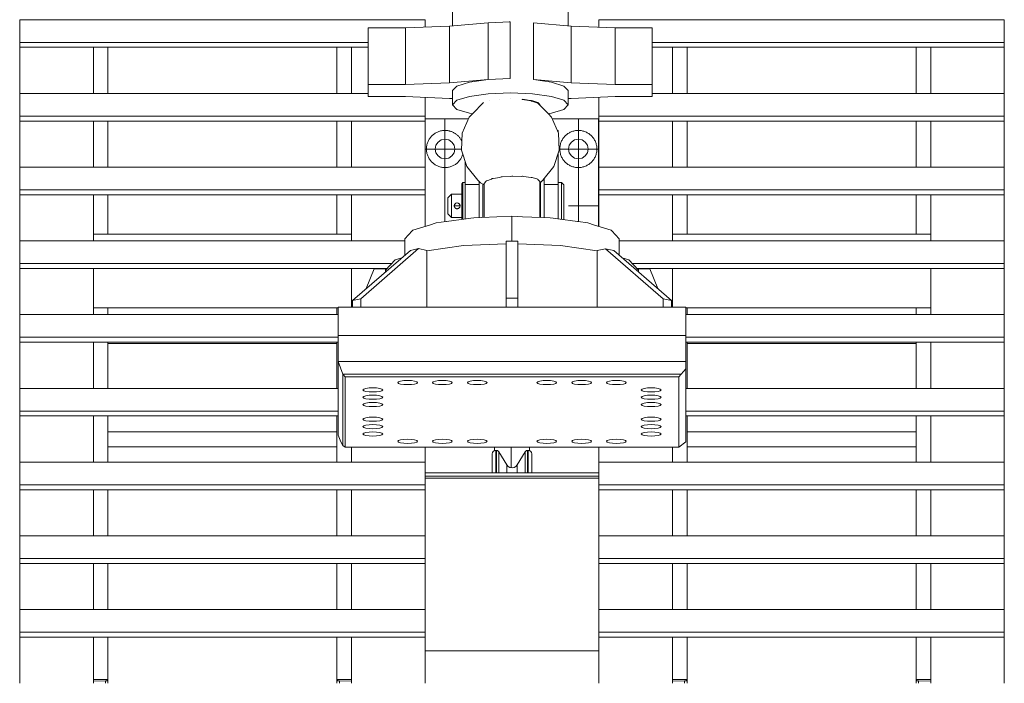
# Model space of a CAD drawing. Header units: millimetres. Extents: x 53746 to 116821, y -810352 to -765802.
# Tile 306 of 347: x 94638 to 95487, y -773800 to -773228. Entities that reach past the tile are written whole.
import ezdxf

# ---------------------------------------------------------------- set-up
doc = ezdxf.new("R2010")
doc.units = ezdxf.units.MM
doc.header["$MEASUREMENT"] = 0
doc.linetypes.add('DGN Style 2', pattern=[1526.188139, 1017.458759, -508.72938])
doc.linetypes.add('DGN Style 4', pattern=[2290.351719, 1144.460571, -572.230286, 1.430576, -572.230286])
for name, color, linetype, lineweight in [('Main Cradle Rails', 7, 'Continuous', 0), ('Side Cradle Tower', 7, 'Continuous', 0), ('Side Cradle Tower Rail Frame', 7, 'Continuous', 0)]:
    doc.layers.add(name, color=color, linetype=linetype, lineweight=lineweight)

# ---------------------------------------------------------------- blocks, each defined once
blk = doc.blocks.new('*U57')
at = {"layer": 'Side Cradle Tower', "color": 7, "linetype": 'Continuous', "lineweight": 0}
for p, q in [((9354.77, 14848.89), (9533.51, 14848.89)), ((9533.51, 14848.89), (9704.36, 14848.89)), ((9655.36, 14841.86), (9655.36, 14792.93)), ((9655.36, 14841.86), (9687.38, 14841.86)), ((9725.39, 14843.41), (9687.38, 14841.86)), ((9687.38, 14841.86), (9687.38, 14792.93)), ((9758.83, 14846.24), (9725.39, 14843.41)), ((9725.39, 14843.41), (9725.39, 14794.48)), ((9777.85, 14847.01), (9758.83, 14846.24)), ((9758.83, 14846.24), (9758.83, 14797.31)), ((9777.85, 14847.01), (9776.85, 14846.97)), ((9777.85, 14798.08), (9777.85, 14847.01)), ((9797.83, 14846.15), (9830.28, 14843.41)), ((9797.83, 14846.15), (9797.83, 14846.15)), ((9797.83, 14846.15), (9797.83, 14797.22)), ((9830.28, 14843.41), (9830.28, 14794.48)), ((9830.28, 14843.41), (9868.29, 14841.86)), ((9854.24, 14848.89), (10203.83, 14848.89)), ((9868.29, 14841.86), (9868.29, 14792.93)), ((9868.29, 14841.86), (9900.31, 14841.86)), ((9900.31, 14841.86), (9900.31, 14792.93)), ((9354.77, 14825.11), (9354.77, 14829.34)), ((9354.77, 14829.34), (9533.51, 14829.34)), ((9354.77, 14825.11), (9354.77, 14785.35)), ((9354.77, 14825.11), (9533.51, 14825.11)), ((9418.27, 14785.35), (9418.27, 14825.11)), ((9430.82, 14825.11), (9430.82, 14785.35)), ((9533.51, 14829.34), (9655.36, 14829.34)), ((9533.51, 14825.11), (9655.36, 14825.11)), ((9628.24, 14785.35), (9628.24, 14825.11)), ((9640.8, 14785.35), (9640.8, 14825.11)), ((9900.31, 14829.34), (10203.83, 14829.34)), ((9900.31, 14825.11), (10203.83, 14825.11)), ((9917.8, 14785.35), (9917.8, 14825.11)), ((9930.3, 14825.11), (9930.3, 14785.35)), ((10127.77, 14785.35), (10127.77, 14825.11)), ((10140.33, 14785.35), (10140.33, 14825.11)), ((10203.83, 14825.11), (10203.83, 14829.34)), ((10203.83, 14825.11), (10203.83, 14785.35)), ((9418.27, 14795.91), (9418.27, 14795.91)), ((9640.8, 14795.91), (9640.8, 14795.91)), ((9687.38, 14792.93), (9655.36, 14792.93)), ((9655.36, 14792.93), (9655.36, 14782.64)), ((9687.38, 14792.93), (9725.39, 14794.48)), ((9725.39, 14794.48), (9758.83, 14797.31)), ((9758.73, 14797.3), (9777.85, 14798.08)), ((9758.83, 14797.31), (9777.85, 14798.08)), ((9830.28, 14794.48), (9797.83, 14797.22)), ((9868.29, 14792.93), (9830.28, 14794.48)), ((9900.31, 14792.93), (9868.29, 14792.93)), ((9900.31, 14782.64), (9900.31, 14792.93)), ((9917.8, 14795.91), (9917.8, 14795.91)), ((10140.33, 14795.91), (10140.33, 14795.91)), ((9354.77, 14785.35), (9533.51, 14785.35)), ((9533.51, 14785.35), (9655.36, 14785.35)), ((9655.36, 14782.64), (9687.38, 14782.64)), ((9687.38, 14782.64), (9725.39, 14781.09)), ((9868.29, 14782.64), (9830.28, 14781.09)), ((9900.31, 14782.64), (9868.29, 14782.64)), ((9900.31, 14785.35), (10203.83, 14785.35)), ((9704.36, 14765.8), (9704.36, 14781.95)), ((9725.39, 14781.09), (9727.87, 14780.88)), ((9754.75, 14777.53), (9754.75, 14777.52)), ((9760.15, 14779.21), (9760.14, 14779.2)), ((9768.28, 14780.33), (9768.26, 14780.33)), ((9777.89, 14780.73), (9777.87, 14780.72)), ((9787.5, 14780.33), (9787.48, 14780.33)), ((9788.45, 14780.04), (9787.93, 14780.27)), ((9795.78, 14779.24), (9794.95, 14779.36)), ((9803.27, 14775.68), (9803.27, 14775.24)), ((9830.28, 14781.09), (9827.86, 14780.89)), ((9854.24, 14765.8), (9854.24, 14782.07)), ((9354.77, 14761.56), (9354.77, 14765.8)), ((9354.77, 14765.8), (9533.51, 14765.8)), ((9533.51, 14765.8), (9704.36, 14765.8)), ((9704.36, 14761.56), (9704.36, 14765.8)), ((9854.24, 14761.56), (9854.24, 14765.8)), ((9854.24, 14765.8), (10203.83, 14765.8)), ((10203.83, 14761.56), (10203.83, 14765.8)), ((9354.77, 14761.56), (9354.77, 14721.8)), ((9354.77, 14761.56), (9533.51, 14761.56)), ((9418.27, 14721.8), (9418.27, 14761.56)), ((9430.82, 14761.56), (9430.82, 14721.8)), ((9533.51, 14761.56), (9704.36, 14761.56)), ((9628.24, 14721.8), (9628.24, 14761.56)), ((9640.8, 14721.8), (9640.8, 14761.56)), ((9741.82, 14763.46), (9704.36, 14763.46)), ((9854.01, 14763.46), (9813.97, 14763.46)), ((9854.01, 14670.8), (9854.01, 14763.46)), ((9854.24, 14748.83), (9854.24, 14761.56)), ((9854.24, 14761.56), (10203.83, 14761.56)), ((9917.8, 14721.8), (9917.8, 14761.56)), ((9930.3, 14761.56), (9930.3, 14721.8)), ((10127.77, 14721.8), (10127.77, 14761.56)), ((10140.33, 14721.8), (10140.33, 14761.56)), ((10203.83, 14761.56), (10203.83, 14721.8)), ((9418.27, 14750.15), (9418.27, 14750.15)), ((9640.8, 14750.15), (9640.8, 14750.15)), ((9819.01, 14753.46), (9818.34, 14753.46)), ((9854.24, 14721.8), (9854.24, 14748.83)), ((9917.8, 14750.15), (9917.8, 14750.15)), ((10140.33, 14750.15), (10140.33, 14750.15)), ((9715.5, 14743.47), (9718.26, 14745.31)), ((9930.36, 14735.73), (9930.3, 14735.73)), ((9930.3, 14731.94), (9930.36, 14732.25)), ((9930.36, 14732.25), (9930.36, 14735.73)), ((9930.36, 14723.73), (9930.36, 14732.25)), ((9836.51, 14728.96), (9839.76, 14729.61)), ((9930.3, 14723.73), (9930.36, 14723.73)), ((9354.77, 14721.8), (9533.51, 14721.8)), ((9533.51, 14721.8), (9704.36, 14721.8)), ((9854.24, 14721.8), (10203.83, 14721.8)), ((9736.01, 14706.01), (9736.01, 14701.89)), ((9739.01, 14706.89), (9751.01, 14706.89)), ((9755.27, 14678.45), (9755.27, 14707.76)), ((9803.27, 14709.37), (9803.27, 14678.45)), ((9807.01, 14712.09), (9807.01, 14710.46)), ((9819.01, 14706.89), (9807.01, 14706.89)), ((9354.77, 14698.02), (9354.77, 14702.26)), ((9354.77, 14702.26), (9533.51, 14702.26)), ((9354.77, 14698.02), (9354.77, 14658.26)), ((9354.77, 14698.02), (9533.51, 14698.02)), ((9418.27, 14658.26), (9418.27, 14698.02)), ((9430.82, 14698.02), (9430.82, 14664)), ((9533.51, 14702.26), (9704.36, 14702.26)), ((9533.51, 14698.02), (9704.36, 14698.02)), ((9628.24, 14664), (9628.24, 14698.02)), ((9640.8, 14658.26), (9640.8, 14698.02)), ((9704.36, 14698.02), (9704.36, 14702.26)), ((9824.01, 14695.35), (9824.01, 14701.19)), ((9854.24, 14698.02), (9854.24, 14702.26)), ((9854.24, 14702.26), (10203.83, 14702.26)), ((9854.24, 14670.73), (9854.24, 14698.02)), ((9854.24, 14698.02), (10203.83, 14698.02)), ((9917.8, 14658.26), (9917.8, 14698.02)), ((9930.3, 14698.02), (9930.3, 14664)), ((10127.77, 14664), (10127.77, 14698.02)), ((10140.33, 14658.26), (10140.33, 14698.02)), ((10203.83, 14698.02), (10203.83, 14702.26)), ((10203.83, 14698.02), (10203.83, 14658.26)), ((9724.01, 14688.46), (9724.01, 14691.14)), ((9729.61, 14689.15), (9729.61, 14689.15)), ((9729.71, 14689.42), (9730.21, 14690.19)), ((9730.2, 14690.18), (9730.19, 14690.18)), ((9730.26, 14690.24), (9730.87, 14690.68)), ((9730.54, 14690.48), (9730.49, 14690.43)), ((9730.54, 14690.48), (9730.87, 14690.68)), ((9730.87, 14690.68), (9730.87, 14690.68)), ((9730.96, 14690.72), (9731.06, 14690.76)), ((9731.67, 14690.94), (9732, 14690.95)), ((9732.12, 14690.96), (9732.11, 14690.96)), ((9732.11, 14690.96), (9732.51, 14690.91)), ((9732.12, 14690.96), (9732.5, 14690.91)), ((9732.51, 14690.91), (9732.5, 14690.91)), ((9732.51, 14690.91), (9732.97, 14690.77)), ((9732.93, 14690.78), (9732.53, 14690.9)), ((9733.26, 14690.62), (9733.26, 14690.63)), ((9733.31, 14690.59), (9733.77, 14690.22)), ((9733.63, 14690.36), (9733.58, 14690.4)), ((9733.78, 14690.22), (9733.9, 14690.09)), ((9734.44, 14689.02), (9734.34, 14689.38)), ((9804.01, 14696.88), (9804.01, 14688.46)), ((9729.52, 14688.46), (9729.52, 14688.71)), ((9729.64, 14687.72), (9729.52, 14688.46)), ((9730.25, 14686.7), (9730.12, 14686.84)), ((9731.01, 14686.18), (9730.25, 14686.7)), ((9730.79, 14686.28), (9730.8, 14686.28)), ((9731.29, 14686.08), (9731.06, 14686.16)), ((9731.76, 14685.98), (9731.2, 14686.1)), ((9732.7, 14686.06), (9732.7, 14686.06)), ((9733.07, 14686.2), (9733.07, 14686.19)), ((9733.78, 14686.69), (9733.81, 14686.73)), ((9734.31, 14687.51), (9734.03, 14686.99)), ((9734.05, 14687.01), (9734.05, 14687.01)), ((9734.41, 14687.74), (9734.31, 14687.51)), ((9734.49, 14688.12), (9734.4, 14687.73)), ((9734.4, 14687.74), (9734.41, 14687.74)), ((9734.5, 14688.46), (9734.49, 14688.14)), ((9739.01, 14677.29), (9739.01, 14678.67)), ((9779.27, 14658.17), (9779.27, 14679.46)), ((9779.27, 14679.46), (9779.27, 14658.17)), ((9819.01, 14678.76), (9819.01, 14677.36)), ((9533.51, 14664), (9418.27, 14664)), ((9640.8, 14664), (9533.51, 14664)), ((9917.8, 14664), (10140.33, 14664)), ((9354.77, 14658.26), (9533.51, 14658.26)), ((9533.51, 14658.26), (9686.77, 14658.26)), ((9774.33, 14658.17), (9784.33, 14658.17)), ((9871.77, 14658.26), (10203.83, 14658.26)), ((9691.67, 14650.08), (9698.74, 14651.57)), ((9859.93, 14651.56), (9867, 14650.07)), ((9354.77, 14634.48), (9354.77, 14638.71)), ((9354.77, 14638.71), (9533.51, 14638.71)), ((9533.51, 14638.71), (9675.59, 14638.71)), ((9882.95, 14638.71), (10203.83, 14638.71)), ((10203.83, 14634.48), (10203.83, 14638.71)), ((9354.77, 14634.48), (9354.77, 14594.71)), ((9354.77, 14634.48), (9533.51, 14634.48)), ((9418.27, 14594.71), (9418.27, 14634.48)), ((9533.51, 14634.48), (9671.6, 14634.48)), ((9640.8, 14601.17), (9640.8, 14634.48)), ((9653.65, 14617.1), (9660.3, 14634.12)), ((9660.3, 14634.12), (9660.3, 14634.12)), ((9886.94, 14634.48), (10203.83, 14634.48)), ((9888.27, 14633.07), (9888.27, 14631.61)), ((9904.92, 14617.17), (9898.3, 14634.12)), ((9898.3, 14634.12), (9898.3, 14634.12)), ((9917.8, 14601.17), (9917.8, 14634.48)), ((10140.33, 14594.71), (10140.33, 14634.48)), ((10203.83, 14634.48), (10203.83, 14594.71)), ((9641.82, 14606.83), (9648.89, 14608.32)), ((9774.33, 14608.83), (9784.33, 14608.83)), ((9909.78, 14608.31), (9916.85, 14606.82)), ((9533.51, 14600.5), (9418.27, 14600.5)), ((9430.82, 14600.5), (9430.82, 14594.71)), ((9629.3, 14600.5), (9533.51, 14600.5)), ((9628.24, 14594.71), (9628.24, 14600.5)), ((9629.3, 14601.17), (9642.3, 14601.17)), ((9629.3, 14576.73), (9629.3, 14601.17)), ((9929.3, 14601.17), (9929.3, 14576.73)), ((9929.3, 14600.5), (10140.33, 14600.5)), ((9930.3, 14600.5), (9930.3, 14594.71)), ((10127.77, 14594.71), (10127.77, 14600.5)), ((9354.77, 14594.71), (9533.51, 14594.71)), ((9533.51, 14594.71), (9629.3, 14594.71)), ((9929.3, 14594.71), (10203.83, 14594.71)), ((9354.77, 14570.93), (9354.77, 14575.17)), ((9354.77, 14575.17), (9533.51, 14575.17)), ((9354.77, 14570.93), (9354.77, 14531.17)), ((9354.77, 14570.93), (9533.51, 14570.93)), ((9418.27, 14531.17), (9418.27, 14570.93)), ((9430.82, 14570.93), (9430.82, 14569.75)), ((9533.51, 14575.17), (9629.3, 14575.17)), ((9533.51, 14570.93), (9629.3, 14570.93)), ((9628.24, 14569.75), (9628.24, 14570.93)), ((9629.3, 14554.25), (9629.3, 14576.73)), ((9929.3, 14554.25), (9929.3, 14576.73)), ((9929.3, 14575.17), (10203.83, 14575.17)), ((9929.3, 14570.93), (10203.83, 14570.93)), ((9930.3, 14570.93), (9930.3, 14569.75)), ((10127.77, 14569.75), (10127.77, 14570.93)), ((10140.33, 14531.17), (10140.33, 14570.93)), ((10203.83, 14570.93), (10203.83, 14575.17)), ((10203.83, 14570.93), (10203.83, 14531.17)), ((9533.51, 14569.75), (9430.82, 14569.75)), ((9430.82, 14569.75), (9430.82, 14531.17)), ((9430.82, 14569.75), (9430.82, 14569.75)), ((9628.24, 14569.75), (9533.51, 14569.75)), ((9628.24, 14531.17), (9628.24, 14569.75)), ((9628.24, 14569.75), (9628.24, 14569.75)), ((10127.77, 14569.75), (9930.3, 14569.75)), ((9930.3, 14569.75), (9930.3, 14531.17)), ((10127.77, 14531.17), (10127.77, 14569.75)), ((10127.77, 14569.75), (10127.77, 14569.75)), ((9629.3, 14554.25), (9929.3, 14554.25)), ((9629.3, 14490.97), (9629.3, 14554.25)), ((9629.3, 14554.25), (9633.54, 14543.34)), ((9929.3, 14547.86), (9929.3, 14554.25)), ((9925.06, 14543.34), (9929.3, 14547.86)), ((9929.3, 14547.86), (9929.3, 14485.11)), ((9633.54, 14543.34), (9635.3, 14541.25)), ((9633.54, 14481.85), (9633.54, 14543.34)), ((9633.54, 14543.34), (9925.06, 14543.34)), ((9695.31, 14537.46), (9692.55, 14537.85)), ((9727.15, 14536.88), (9725.31, 14537.46)), ((9755.31, 14537.46), (9752.55, 14537.85)), ((9815.31, 14537.46), (9812.55, 14537.85)), ((9845.31, 14537.46), (9842.55, 14537.85)), ((9875.31, 14537.46), (9872.55, 14537.85)), ((9884.3, 14541.25), (9923.3, 14541.25)), ((9925.06, 14543.34), (9923.3, 14541.25)), ((9354.77, 14531.17), (9533.51, 14531.17)), ((9418.27, 14535.92), (9418.27, 14535.92)), ((9533.51, 14531.17), (9629.3, 14531.17)), ((9653.29, 14531.13), (9651.45, 14530.55)), ((9893.29, 14531.13), (9891.45, 14530.55)), ((9929.3, 14531.17), (10203.83, 14531.17)), ((10140.33, 14535.92), (10140.33, 14535.92)), ((9665.31, 14522.27), (9667.15, 14522.85)), ((9667.8, 14523.53), (9667.15, 14522.85)), ((9896.05, 14525.19), (9899.3, 14525.33)), ((9354.77, 14507.39), (9354.77, 14511.62)), ((9354.77, 14511.62), (9533.51, 14511.62)), ((9533.51, 14511.62), (9629.3, 14511.62)), ((9665.31, 14515.94), (9667.15, 14516.52)), ((9667.8, 14517.21), (9667.15, 14516.52)), ((9893.29, 14518.48), (9891.45, 14517.89)), ((9929.3, 14511.62), (10203.83, 14511.62)), ((10203.83, 14507.39), (10203.83, 14511.62)), ((9354.77, 14507.39), (9354.77, 14467.62)), ((9354.77, 14507.39), (9533.51, 14507.39)), ((9418.27, 14467.62), (9418.27, 14507.39)), ((9430.82, 14507.39), (9430.82, 14493.69)), ((9533.51, 14507.39), (9629.3, 14507.39)), ((9628.24, 14493.69), (9628.24, 14507.39)), ((9653.29, 14505.82), (9651.45, 14505.24)), ((9907.8, 14504.55), (9907.15, 14505.24)), ((9929.3, 14507.39), (10203.83, 14507.39)), ((9930.3, 14507.39), (9930.3, 14493.69)), ((10127.77, 14493.69), (10127.77, 14507.39)), ((10140.33, 14467.62), (10140.33, 14507.39)), ((10203.83, 14507.39), (10203.83, 14467.62)), ((9418.27, 14495.09), (9418.27, 14495.09)), ((9430.82, 14493.69), (9533.51, 14493.69)), ((9430.82, 14493.69), (9430.82, 14467.62)), ((9533.51, 14493.69), (9628.24, 14493.69)), ((9628.24, 14467.62), (9628.24, 14493.69)), ((9656.05, 14499.88), (9653.29, 14499.49)), ((9893.29, 14499.49), (9891.45, 14498.91)), ((9930.3, 14493.69), (10127.77, 14493.69)), ((9930.3, 14493.69), (9930.3, 14467.62)), ((10127.77, 14467.62), (10127.77, 14493.69)), ((10140.33, 14495.09), (10140.33, 14495.09)), ((9631.78, 14485.11), (9629.3, 14490.97)), ((9631.78, 14485.11), (9633.54, 14481.85)), ((9653.29, 14490.63), (9656.05, 14490.24)), ((9719.3, 14487.36), (9716.05, 14487.23)), ((9741.45, 14484.88), (9740.8, 14485.57)), ((9817.15, 14486.26), (9815.31, 14486.84)), ((9877.15, 14484.88), (9877.8, 14485.57)), ((9902.55, 14490.24), (9905.31, 14490.63)), ((9923.3, 14480.51), (9929.3, 14485.11)), ((9635.3, 14480.51), (9633.54, 14481.85)), ((9635.3, 14480.51), (9635.3, 14482.14)), ((9640.8, 14467.62), (9640.8, 14480.51)), ((9683.29, 14484.3), (9686.05, 14483.91)), ((9704.3, 14480.51), (9704.3, 14467.62)), ((9741.45, 14484.88), (9743.29, 14484.3)), ((9765.27, 14477.7), (9765.27, 14467.45)), ((9765.85, 14477.7), (9765.85, 14467.45)), ((9792.75, 14477.7), (9792.75, 14467.45)), ((9793.32, 14477.7), (9793.32, 14467.45)), ((9833.29, 14484.3), (9836.05, 14483.91)), ((9854.24, 14467.62), (9854.24, 14480.51)), ((9854.3, 14467.62), (9854.3, 14480.51)), ((9923.3, 14480.51), (9884.3, 14480.51)), ((9917.8, 14467.62), (9917.8, 14480.51)), ((9923.3, 14482.14), (9923.3, 14480.51)), ((9790.6, 14476.5), (9790.6, 14466.42)), ((9354.77, 14467.62), (9533.51, 14467.62)), ((9533.51, 14467.62), (9704.36, 14467.62)), ((9774.78, 14465.22), (9774.78, 14458.23)), ((9783.82, 14458.23), (9783.82, 14465.22)), ((9854.24, 14467.62), (10203.83, 14467.62)), ((9704.36, 14458.23), (9854.24, 14458.23)), ((9854.24, 14455.45), (9704.36, 14455.45)), ((9854.24, 14453.72), (9704.36, 14453.72)), ((9354.77, 14443.84), (9354.77, 14448.08)), ((9354.77, 14448.08), (9533.51, 14448.08)), ((9354.77, 14443.84), (9354.77, 14404.08)), ((9354.77, 14443.84), (9533.51, 14443.84)), ((9418.27, 14404.08), (9418.27, 14443.84)), ((9430.82, 14443.84), (9430.82, 14404.08)), ((9533.51, 14448.08), (9704.36, 14448.08)), ((9533.51, 14443.84), (9704.36, 14443.84)), ((9628.24, 14404.08), (9628.24, 14443.84)), ((9640.8, 14404.08), (9640.8, 14443.84)), ((9704.36, 14443.84), (9704.36, 14448.08)), ((9854.24, 14443.84), (9854.24, 14448.08)), ((9854.24, 14448.08), (10203.83, 14448.08)), ((9854.24, 14404.08), (9854.24, 14443.84)), ((9854.24, 14443.84), (10203.83, 14443.84)), ((9917.8, 14404.08), (9917.8, 14443.84)), ((9930.3, 14443.84), (9930.3, 14404.08)), ((10127.77, 14404.08), (10127.77, 14443.84)), ((10140.33, 14404.08), (10140.33, 14443.84)), ((10203.83, 14443.84), (10203.83, 14448.08)), ((10203.83, 14443.84), (10203.83, 14404.08)), ((9354.77, 14404.08), (9533.51, 14404.08)), ((9533.51, 14404.08), (9704.36, 14404.08)), ((9854.24, 14404.08), (10203.83, 14404.08)), ((9354.77, 14380.3), (9354.77, 14384.53)), ((9354.77, 14384.53), (9533.51, 14384.53)), ((9533.51, 14384.53), (9704.36, 14384.53)), ((9704.36, 14380.3), (9704.36, 14384.53)), ((9854.24, 14380.3), (9854.24, 14384.53)), ((9854.24, 14384.53), (10203.83, 14384.53)), ((10203.83, 14380.3), (10203.83, 14384.53)), ((9354.77, 14380.3), (9354.77, 14340.54)), ((9354.77, 14380.3), (9533.51, 14380.3)), ((9418.27, 14340.54), (9418.27, 14380.3)), ((9430.82, 14380.3), (9430.82, 14340.54)), ((9533.51, 14380.3), (9704.36, 14380.3)), ((9628.24, 14340.54), (9628.24, 14380.3)), ((9640.8, 14340.54), (9640.8, 14380.3)), ((9854.24, 14340.54), (9854.24, 14380.3)), ((9854.24, 14380.3), (10203.83, 14380.3)), ((9917.8, 14340.54), (9917.8, 14380.3)), ((9930.3, 14380.3), (9930.3, 14340.54)), ((10127.77, 14340.54), (10127.77, 14380.3)), ((10140.33, 14340.54), (10140.33, 14380.3)), ((10203.83, 14380.3), (10203.83, 14340.54)), ((9354.77, 14340.54), (9533.51, 14340.54)), ((9533.51, 14340.54), (9704.36, 14340.54)), ((9854.24, 14340.54), (10203.83, 14340.54)), ((9354.77, 14316.75), (9354.77, 14320.99)), ((9354.77, 14320.99), (9533.51, 14320.99)), ((9354.77, 14316.75), (9354.77, 14276.99)), ((9354.77, 14316.75), (9533.51, 14316.75)), ((9418.27, 14276.99), (9418.27, 14316.75)), ((9430.82, 14316.75), (9430.82, 14280.37)), ((9533.51, 14320.99), (9704.36, 14320.99)), ((9533.51, 14316.75), (9704.36, 14316.75)), ((9628.24, 14280.37), (9628.24, 14316.75)), ((9640.8, 14276.99), (9640.8, 14316.75)), ((9704.36, 14316.75), (9704.36, 14320.99)), ((9854.24, 14316.75), (9854.24, 14320.99)), ((9854.24, 14320.99), (10203.83, 14320.99)), ((9854.24, 14280.37), (9854.24, 14316.75)), ((9854.24, 14316.75), (10203.83, 14316.75)), ((9917.8, 14276.99), (9917.8, 14316.75)), ((9930.3, 14316.75), (9930.3, 14280.37)), ((9930.36, 14276.99), (9930.36, 14316.75)), ((10127.77, 14280.37), (10127.77, 14316.75)), ((10140.33, 14276.99), (10140.33, 14316.75)), ((10203.83, 14316.75), (10203.83, 14320.99)), ((10203.83, 14316.75), (10203.83, 14276.99)), ((9854.24, 14304.97), (9704.3, 14304.97)), ((9430.82, 14280.37), (9418.27, 14280.37)), ((9428.63, 14279.1), (9418.27, 14278.9)), ((9428.63, 14276.99), (9428.63, 14279.1)), ((9430.27, 14279.28), (9430.19, 14279.26)), ((9430.82, 14280.37), (9430.82, 14279.61)), ((9430.82, 14276.99), (9430.82, 14279.61)), ((9640.8, 14280.37), (9628.24, 14280.37)), ((9628.24, 14279.61), (9628.24, 14280.37)), ((9628.24, 14279.61), (9628.24, 14276.99)), ((9628.99, 14279.24), (9628.88, 14279.26)), ((9630.43, 14279.1), (9630.43, 14276.99)), ((9640.8, 14278.9), (9630.43, 14279.1)), ((9854.3, 14280.37), (9854.24, 14280.37)), ((9854.24, 14280.37), (9854.24, 14276.99)), ((9930.3, 14280.37), (9917.8, 14280.37)), ((9928.11, 14279.1), (9917.8, 14278.9)), ((9928.11, 14276.99), (9928.11, 14279.1)), ((9930.3, 14279.61), (9930.25, 14279.51)), ((9930.3, 14280.37), (9930.3, 14279.61)), ((9930.3, 14276.99), (9930.3, 14279.61)), ((10140.33, 14280.37), (10127.77, 14280.37)), ((10127.77, 14279.61), (10127.77, 14280.37)), ((10127.77, 14279.61), (10127.77, 14276.99)), ((10128.52, 14279.24), (10128.41, 14279.26)), ((10129.97, 14279.1), (10129.97, 14276.99)), ((10140.33, 14278.9), (10129.97, 14279.1))]:
    blk.add_line(p, q, dxfattribs=at)
at = {"layer": 'Side Cradle Tower', "color": 7, "linetype": 'DGN Style 4', "lineweight": 0}
for p, q in [((9721.51, 14763.46), (9721.51, 14674.82)), ((9836.51, 14763.46), (9836.51, 14674.9)), ((9735.83, 14737.46), (9704.3, 14737.46)), ((9819.96, 14737.46), (9854.01, 14737.46)), ((9734.5, 14688.46), (9729.52, 14688.46)), ((9854.24, 14688.46), (9828.09, 14688.46)), ((9778.54, 14480.51), (9778.52, 14462.82))]:
    blk.add_line(p, q, dxfattribs=at)
at = {"layer": 'Side Cradle Tower', "color": 7, "linetype": 'Continuous', "lineweight": 0, "flags": 128}
for points in [[(9727.87, 14843.62), (9727.87, 14897.87), (9731.67, 14901.81), (9742.51, 14905.15), (9758.73, 14907.39), (9777.87, 14908.17), (9797, 14907.39), (9813.22, 14905.15), (9824.06, 14901.81), (9827.87, 14897.87), (9827.87, 14843.61)], [(9354.77, 14829.34), (9354.77, 14848.89), (9354.77, 14848.89)], [(9704.36, 14842.55), (9704.36, 14848.89), (9704.36, 14848.89)], [(9854.24, 14842.43), (9854.24, 14848.89), (9854.24, 14848.89)], [(10203.83, 14829.34), (10203.83, 14848.89), (10203.83, 14848.89)], [(9758.73, 14797.3), (9742.51, 14795.06), (9731.67, 14791.72), (9727.87, 14787.78)], [(9827.87, 14787.78), (9824.06, 14791.72), (9813.22, 14795.06), (9797.83, 14797.22)], [(9354.77, 14765.8), (9354.77, 14785.35), (9354.77, 14785.35)], [(9745.31, 14767.89), (9742.51, 14768.27), (9731.67, 14771.61), (9727.87, 14775.55), (9727.87, 14787.78), (9727.87, 14787.78)], [(9727.87, 14775.55), (9731.67, 14779.49), (9742.51, 14782.83), (9758.73, 14785.06), (9777.87, 14785.85), (9797, 14785.06), (9813.22, 14782.83), (9824.06, 14779.49), (9827.87, 14775.55)], [(9810.47, 14767.89), (9813.22, 14768.27), (9824.06, 14771.61), (9827.87, 14775.55), (9827.87, 14787.78), (9827.87, 14787.78)], [(10203.83, 14765.8), (10203.83, 14785.35), (10203.83, 14785.35)], [(9794.95, 14779.36), (9790.15, 14780.02), (9788.45, 14780.25), (9787.93, 14780.27)], [(9801.47, 14777.08), (9801.46, 14777.1), (9801.44, 14777.08), (9797.37, 14778.37), (9796.33, 14778.7), (9796.24, 14778.73), (9795.8, 14779), (9790.15, 14779.8), (9788.45, 14780.04)], [(9800.83, 14777.77), (9797.37, 14778.83), (9796.24, 14779.18), (9795.78, 14779.24)], [(9801.45, 14777.56), (9801.44, 14777.58), (9800.83, 14777.77)], [(9803.17, 14775.78), (9801.84, 14777.16), (9801.45, 14777.56)], [(9803.27, 14775.68), (9803.27, 14775.68), (9803.17, 14775.78)], [(9704.3, 14761.56), (9704.3, 14742.47), (9704.3, 14721.82), (9704.3, 14721.8)], [(9854.3, 14721.8), (9854.3, 14721.82), (9854.3, 14742.47), (9854.3, 14761.56)], [(9819.01, 14753.46), (9819.01, 14753.46), (9819.01, 14751.92)], [(9718.26, 14745.31), (9721.51, 14745.96), (9724.76, 14745.31), (9727.52, 14743.47), (9729.36, 14740.71), (9730.01, 14737.46), (9729.36, 14734.21), (9727.52, 14731.45), (9724.76, 14729.61), (9721.51, 14728.96), (9718.26, 14729.61), (9715.5, 14731.45), (9713.66, 14734.21), (9713.01, 14737.46), (9713.66, 14740.71), (9715.5, 14743.47)], [(9839.76, 14729.61), (9842.52, 14731.45), (9844.36, 14734.21), (9845.01, 14737.46), (9844.36, 14740.71), (9842.52, 14743.47), (9839.76, 14745.31), (9836.51, 14745.96), (9833.26, 14745.31), (9830.5, 14743.47), (9828.66, 14740.71), (9828.01, 14737.46), (9828.66, 14734.21), (9830.5, 14731.45), (9833.26, 14729.61), (9836.51, 14728.96)], [(9819.01, 14733.37), (9819.01, 14706.89), (9819.01, 14704.31)], [(9739.01, 14704.27), (9739.01, 14706.89), (9739.01, 14726.65)], [(9354.77, 14702.26), (9354.77, 14721.8), (9354.77, 14721.8)], [(9704.36, 14702.26), (9704.36, 14721.8), (9704.36, 14721.8)], [(9854.24, 14702.26), (9854.24, 14721.8), (9854.24, 14721.8)], [(10203.83, 14702.26), (10203.83, 14721.8), (10203.83, 14721.8)], [(9736.01, 14706.01), (9736.01, 14707.46), (9737.01, 14708.46), (9739.01, 14708.46)], [(9737.01, 14708.46), (9737.01, 14706.94), (9737.01, 14702.6), (9737.01, 14696.11), (9737.01, 14688.46), (9737.01, 14680.81), (9737.01, 14677.01)], [(9751.01, 14678.27), (9751.01, 14680.04), (9751.01, 14688.46), (9751.01, 14696.88), (9751.01, 14704.02), (9751.01, 14708.79), (9751.01, 14709.53)], [(9754.01, 14707.35), (9754.01, 14704.02), (9754.01, 14696.88)], [(9754.01, 14688.46), (9754.01, 14696.88), (9754.01, 14704.02), (9754.01, 14707.35)], [(9804.01, 14678.42), (9804.01, 14680.04), (9804.01, 14688.46), (9804.01, 14696.88), (9804.01, 14704.02), (9804.01, 14708.72)], [(9804.01, 14708.72), (9804.01, 14704.02), (9804.01, 14696.88)], [(9805.66, 14710.46), (9807.01, 14710.46), (9807.01, 14708.79), (9807.01, 14704.02), (9807.01, 14696.88)], [(9819.01, 14708.46), (9822.01, 14708.46), (9824.01, 14706.46), (9824.01, 14705.09), (9824.01, 14701.19)], [(9822.01, 14676.94), (9822.01, 14680.81), (9822.01, 14688.46), (9822.01, 14696.11), (9822.01, 14702.6), (9822.01, 14706.94), (9822.01, 14708.46)], [(9704.3, 14698.02), (9704.3, 14679.01), (9704.3, 14670.73)], [(9724.01, 14691.14), (9724.01, 14693.41), (9724.01, 14694.93), (9724.01, 14695.46), (9727.01, 14698.46), (9736.01, 14698.46)], [(9727.01, 14678.46), (9727.01, 14679.22), (9727.01, 14681.39), (9727.01, 14684.63), (9727.01, 14688.46), (9727.01, 14692.29), (9727.01, 14695.53), (9727.01, 14697.7), (9727.01, 14698.46)], [(9736.01, 14676.87), (9736.01, 14681.19), (9736.01, 14688.46), (9736.01, 14695.73), (9736.01, 14701.89)], [(9739.01, 14704.31), (9739.01, 14702.6), (9739.01, 14702.57)], [(9739.01, 14698.16), (9739.01, 14702.54), (9739.01, 14702.57)], [(9739.01, 14698.25), (9739.01, 14696.11), (9739.01, 14696.09)], [(9819.01, 14702.57), (9819.01, 14702.6), (9819.01, 14704.31)], [(9819.01, 14702.57), (9819.01, 14702.54), (9819.01, 14698.25)], [(9819.01, 14696.09), (9819.01, 14696.11), (9819.01, 14698.25)], [(9854.3, 14670.71), (9854.3, 14679.01), (9854.3, 14698.02)], [(9729.52, 14688.71), (9729.52, 14688.71), (9729.61, 14689.15), (9729.61, 14689.15)], [(9729.61, 14689.15), (9729.71, 14689.41), (9729.74, 14689.5), (9729.96, 14689.89), (9730.19, 14690.18)], [(9729.61, 14689.15), (9729.71, 14689.41), (9729.71, 14689.42)], [(9730.19, 14690.18), (9730.19, 14690.18), (9730.25, 14690.22), (9730.54, 14690.48), (9730.54, 14690.48)], [(9731.06, 14690.76), (9731.06, 14690.76), (9730.87, 14690.68), (9730.87, 14690.68)], [(9730.94, 14690.71), (9731.06, 14690.76), (9731.67, 14690.94)], [(9731.06, 14690.76), (9731.28, 14690.85), (9731.67, 14690.94), (9732.01, 14690.95)], [(9732.01, 14690.95), (9732.01, 14690.95), (9732.12, 14690.96), (9732.12, 14690.96)], [(9732.5, 14690.91), (9732.93, 14690.78), (9732.93, 14690.78)], [(9732.93, 14690.78), (9732.93, 14690.78), (9732.93, 14690.78)], [(9732.93, 14690.78), (9732.97, 14690.77), (9733.26, 14690.63)], [(9732.96, 14690.77), (9732.97, 14690.77), (9733.27, 14690.62)], [(9733.26, 14690.63), (9733.63, 14690.36), (9733.63, 14690.36)], [(9733.63, 14690.36), (9733.77, 14690.22), (9733.9, 14690.1), (9734.16, 14689.73)], [(9733.9, 14690.1), (9734.32, 14689.42), (9734.34, 14689.38), (9734.34, 14689.38), (9734.32, 14689.42), (9734.16, 14689.73)], [(9734.16, 14689.73), (9734.16, 14689.73), (9734.32, 14689.42), (9734.34, 14689.38), (9734.46, 14688.95), (9734.46, 14688.95)], [(9734.46, 14688.95), (9734.34, 14689.38), (9734.51, 14688.46)], [(9734.46, 14688.95), (9734.51, 14688.55), (9734.51, 14688.46), (9734.51, 14688.46), (9734.49, 14688.11), (9734.41, 14687.74)], [(9739.01, 14688.46), (9739.01, 14696.07), (9739.01, 14696.09)], [(9754.01, 14696.88), (9754.01, 14688.46), (9754.01, 14680.04), (9754.01, 14678.4)], [(9807.01, 14696.88), (9807.01, 14688.46), (9807.01, 14680.04), (9807.01, 14678.3)], [(9819.01, 14696.09), (9819.01, 14696.07), (9819.01, 14688.46)], [(9824.01, 14695.35), (9824.01, 14688.46), (9824.01, 14681.57), (9824.01, 14676.66)], [(9736.01, 14678.46), (9727.01, 14678.46), (9724.01, 14681.46), (9724.01, 14681.99), (9724.01, 14683.51), (9724.01, 14685.78), (9724.01, 14688.46)], [(9729.52, 14688.71), (9729.52, 14688.71), (9729.52, 14688.71)], [(9730.79, 14686.28), (9730.48, 14686.49), (9730.25, 14686.7), (9730.14, 14686.8), (9729.91, 14687.1), (9729.7, 14687.5), (9729.7, 14687.5), (9729.58, 14687.88), (9729.52, 14688.32), (9729.52, 14688.46)], [(9730.14, 14686.8), (9729.71, 14687.51), (9729.58, 14687.88)], [(9731.06, 14686.16), (9731.06, 14686.16), (9730.79, 14686.28), (9730.79, 14686.28)], [(9732.26, 14685.97), (9732.01, 14685.96), (9731.57, 14686), (9731.2, 14686.1), (9731.06, 14686.16)], [(9732.26, 14685.97), (9732.01, 14685.97), (9731.57, 14686)], [(9732.7, 14686.06), (9732.26, 14685.97), (9732.26, 14685.97)], [(9732.7, 14686.06), (9732.26, 14685.97), (9732.26, 14685.97)], [(9732.26, 14685.97), (9732.26, 14685.97), (9732.7, 14686.06)], [(9733.07, 14686.2), (9733.07, 14686.2), (9732.97, 14686.16), (9732.7, 14686.06), (9732.7, 14686.06)], [(9733.9, 14686.84), (9733.78, 14686.7), (9733.07, 14686.2)], [(9733.78, 14686.69), (9733.75, 14686.66), (9733.46, 14686.42), (9733.07, 14686.2)], [(9734.05, 14687.01), (9734.05, 14687.01), (9733.78, 14686.69), (9733.78, 14686.69)], [(9734.31, 14687.51), (9734.24, 14687.32), (9734.05, 14687.01)], [(9739.01, 14680.83), (9739.01, 14680.85), (9739.01, 14688.46), (9739.01, 14688.46)], [(9739.01, 14680.83), (9739.01, 14680.81), (9739.01, 14678.67)], [(9754.01, 14680.04), (9754.01, 14688.46), (9754.01, 14688.46)], [(9804.01, 14688.46), (9804.01, 14688.46), (9804.01, 14680.04)], [(9819.01, 14688.46), (9819.01, 14688.46), (9819.01, 14680.85), (9819.01, 14680.83)], [(9819.01, 14678.67), (9819.01, 14680.81), (9819.01, 14680.83)], [(9686.77, 14645.83), (9686.77, 14659.95), (9686.78, 14659.96), (9693.3, 14666.88), (9693.81, 14667.42), (9705.18, 14671), (9708.13, 14671.93), (9713.86, 14673.74), (9722.46, 14674.96), (9722.76, 14675), (9739.76, 14677.39), (9743.87, 14677.97), (9746.47, 14678.08), (9753.2, 14678.37), (9779.27, 14679.46)], [(9754.01, 14678.4), (9754.01, 14680.04), (9754.01, 14680.04)], [(9779.27, 14679.46), (9788.34, 14679.08), (9812.07, 14678.08), (9814.67, 14677.97), (9818.78, 14677.39), (9835.78, 14675), (9836.08, 14674.96), (9836.36, 14674.92), (9844.68, 14673.74), (9850.45, 14671.92), (9864.73, 14667.42), (9865.26, 14666.86), (9871.77, 14659.95), (9871.77, 14645.93)], [(9804.01, 14680.04), (9804.01, 14680.04), (9804.01, 14678.42)], [(9354.77, 14638.71), (9354.77, 14658.26), (9354.77, 14658.26)], [(9774.33, 14655.85), (9737.56, 14654.31), (9705.81, 14649.83)], [(9774.33, 14601.17), (9774.33, 14608.83), (9774.33, 14658.17)], [(9784.33, 14601.17), (9784.33, 14608.83), (9784.33, 14658.17)], [(9852.86, 14649.82), (9820.98, 14654.31), (9784.33, 14655.85)], [(10203.83, 14638.71), (10203.83, 14658.26), (10203.83, 14658.26)], [(9641.82, 14601.17), (9641.82, 14606.83), (9691.67, 14650.08)], [(9648.89, 14601.17), (9648.89, 14608.32), (9698.74, 14651.57)], [(9698.74, 14651.57), (9705.81, 14650.08), (9705.81, 14601.17)], [(9859.93, 14651.56), (9852.86, 14650.07), (9852.86, 14601.17)], [(9909.78, 14601.17), (9909.78, 14608.31), (9859.93, 14651.56)], [(9916.85, 14601.17), (9916.85, 14606.82), (9867, 14650.07)], [(9684.27, 14643.67), (9678.57, 14641.87), (9670.3, 14633.1)], [(9888.27, 14633.07), (9888.27, 14633.07), (9879.97, 14641.87), (9874.44, 14643.61)], [(9660.3, 14634.12), (9670.3, 14634.12), (9670.3, 14631.54)], [(9898.3, 14634.12), (9888.3, 14634.12), (9888.3, 14631.59)], [(9929.3, 14601.17), (9884.3, 14601.17), (9858.98, 14601.17), (9838.48, 14601.17), (9824.3, 14601.17), (9795.03, 14601.17), (9763.53, 14601.17), (9720.08, 14601.17), (9710.58, 14601.17), (9699.58, 14601.17), (9674.3, 14601.17), (9642.3, 14601.17)], [(9354.77, 14575.17), (9354.77, 14594.71), (9354.77, 14594.71)], [(10203.83, 14575.17), (10203.83, 14594.71), (10203.83, 14594.71)], [(9629.3, 14576.73), (9929.3, 14576.73), (9929.3, 14576.73)], [(9884.3, 14541.25), (9854.3, 14541.25), (9824.3, 14541.25), (9779.3, 14541.25), (9704.3, 14541.25), (9674.3, 14541.25), (9643.05, 14541.25), (9635.3, 14541.25), (9635.3, 14533.03), (9635.3, 14526.7), (9635.3, 14520.37), (9635.3, 14510.88), (9635.3, 14495.06), (9635.3, 14488.73), (9635.3, 14482.14)], [(9680.8, 14536.19), (9680.8, 14536.19), (9681.45, 14536.88), (9683.29, 14537.46), (9686.05, 14537.85), (9689.3, 14537.98), (9692.55, 14537.85)], [(9697.8, 14536.19), (9697.15, 14535.5), (9695.31, 14534.92), (9692.55, 14534.53), (9689.3, 14534.4), (9686.05, 14534.53), (9683.29, 14534.92), (9681.45, 14535.5), (9680.8, 14536.19)], [(9695.31, 14537.46), (9697.15, 14536.88), (9697.8, 14536.19), (9697.8, 14536.19)], [(9710.8, 14536.19), (9710.8, 14536.19), (9711.45, 14536.88), (9713.29, 14537.46), (9716.05, 14537.85), (9719.3, 14537.98), (9722.55, 14537.85), (9725.31, 14537.46)], [(9727.8, 14536.19), (9727.15, 14535.5), (9725.31, 14534.92), (9722.55, 14534.53), (9719.3, 14534.4), (9716.05, 14534.53), (9713.29, 14534.92), (9711.45, 14535.5), (9710.8, 14536.19)], [(9727.15, 14536.88), (9727.8, 14536.19), (9727.8, 14536.19)], [(9740.8, 14536.19), (9740.8, 14536.19), (9741.45, 14536.88), (9743.29, 14537.46), (9746.05, 14537.85), (9749.3, 14537.98), (9752.55, 14537.85)], [(9757.8, 14536.19), (9757.15, 14535.5), (9755.31, 14534.92), (9752.55, 14534.53), (9749.3, 14534.4), (9746.05, 14534.53), (9743.29, 14534.92), (9741.45, 14535.5), (9740.8, 14536.19)], [(9755.31, 14537.46), (9757.15, 14536.88), (9757.8, 14536.19), (9757.8, 14536.19)], [(9800.8, 14536.19), (9800.8, 14536.19), (9801.45, 14536.88), (9803.29, 14537.46), (9806.05, 14537.85), (9809.3, 14537.98), (9812.55, 14537.85)], [(9817.8, 14536.19), (9817.15, 14535.5), (9815.31, 14534.92), (9812.55, 14534.53), (9809.3, 14534.4), (9806.05, 14534.53), (9803.29, 14534.92), (9801.45, 14535.5), (9800.8, 14536.19)], [(9815.31, 14537.46), (9817.15, 14536.88), (9817.8, 14536.19), (9817.8, 14536.19)], [(9830.8, 14536.19), (9830.8, 14536.19), (9831.45, 14536.88), (9833.29, 14537.46), (9836.05, 14537.85), (9839.3, 14537.98), (9842.55, 14537.85)], [(9847.8, 14536.19), (9847.15, 14535.5), (9845.31, 14534.92), (9842.55, 14534.53), (9839.3, 14534.4), (9836.05, 14534.53), (9833.29, 14534.92), (9831.45, 14535.5), (9830.8, 14536.19)], [(9845.31, 14537.46), (9847.15, 14536.88), (9847.8, 14536.19), (9847.8, 14536.19)], [(9860.8, 14536.19), (9860.8, 14536.19), (9861.45, 14536.88), (9863.29, 14537.46), (9866.05, 14537.85), (9869.3, 14537.98), (9872.55, 14537.85)], [(9877.8, 14536.19), (9877.15, 14535.5), (9875.31, 14534.92), (9872.55, 14534.53), (9869.3, 14534.4), (9866.05, 14534.53), (9863.29, 14534.92), (9861.45, 14535.5), (9860.8, 14536.19)], [(9875.31, 14537.46), (9877.15, 14536.88), (9877.8, 14536.19), (9877.8, 14536.19)], [(9923.3, 14482.14), (9923.3, 14488.73), (9923.3, 14495.06), (9923.3, 14510.88), (9923.3, 14520.37), (9923.3, 14526.7), (9923.3, 14533.03), (9923.3, 14541.25)], [(9354.77, 14511.62), (9354.77, 14531.17), (9354.77, 14531.17)], [(9650.8, 14529.86), (9650.8, 14529.86), (9651.45, 14530.55)], [(9667.8, 14529.86), (9667.15, 14529.18), (9665.31, 14528.59), (9662.55, 14528.21), (9659.3, 14528.07), (9656.05, 14528.21), (9653.29, 14528.59), (9651.45, 14529.18), (9650.8, 14529.86)], [(9653.29, 14531.13), (9656.05, 14531.52), (9659.3, 14531.66), (9662.55, 14531.52), (9665.31, 14531.13), (9667.15, 14530.55), (9667.8, 14529.86), (9667.8, 14529.86)], [(9890.8, 14529.86), (9890.8, 14529.86), (9891.45, 14530.55)], [(9907.8, 14529.86), (9907.15, 14529.18), (9905.31, 14528.59), (9902.55, 14528.21), (9899.3, 14528.07), (9896.05, 14528.21), (9893.29, 14528.59), (9891.45, 14529.18), (9890.8, 14529.86)], [(9893.29, 14531.13), (9896.05, 14531.52), (9899.3, 14531.66), (9902.55, 14531.52), (9905.31, 14531.13), (9907.15, 14530.55), (9907.8, 14529.86), (9907.8, 14529.86)], [(10203.83, 14511.62), (10203.83, 14531.17), (10203.83, 14531.17)], [(9650.8, 14523.54), (9650.8, 14523.53), (9651.45, 14524.22), (9653.29, 14524.8), (9656.05, 14525.19), (9659.3, 14525.33), (9662.55, 14525.19), (9665.31, 14524.8), (9667.15, 14524.22), (9667.8, 14523.53), (9667.8, 14523.54)], [(9665.31, 14522.27), (9662.55, 14521.88), (9659.3, 14521.74), (9656.05, 14521.88), (9653.29, 14522.27), (9651.45, 14522.85), (9650.8, 14523.53)], [(9890.8, 14523.54), (9890.8, 14523.53), (9891.45, 14524.22), (9893.29, 14524.8), (9896.05, 14525.19)], [(9890.8, 14523.53), (9891.45, 14522.85), (9893.29, 14522.27), (9896.05, 14521.88), (9899.3, 14521.74), (9902.55, 14521.88), (9905.31, 14522.27), (9907.15, 14522.85), (9907.8, 14523.53)], [(9899.3, 14525.33), (9902.55, 14525.19), (9905.31, 14524.8), (9907.15, 14524.22), (9907.8, 14523.53), (9907.8, 14523.54)], [(9650.8, 14517.21), (9650.8, 14517.21), (9651.45, 14517.89), (9653.29, 14518.48), (9656.05, 14518.86), (9659.3, 14519), (9662.55, 14518.86), (9665.31, 14518.48), (9667.15, 14517.89), (9667.8, 14517.21), (9667.8, 14517.21)], [(9665.31, 14515.94), (9662.55, 14515.55), (9659.3, 14515.41), (9656.05, 14515.55), (9653.29, 14515.94), (9651.45, 14516.52), (9650.8, 14517.21)], [(9890.8, 14517.21), (9890.8, 14517.21), (9891.45, 14517.89)], [(9907.8, 14517.21), (9907.15, 14516.52), (9905.31, 14515.94), (9902.55, 14515.55), (9899.3, 14515.41), (9896.05, 14515.55), (9893.29, 14515.94), (9891.45, 14516.52), (9890.8, 14517.21)], [(9893.29, 14518.48), (9896.05, 14518.86), (9899.3, 14519), (9902.55, 14518.86), (9905.31, 14518.48), (9907.15, 14517.89), (9907.8, 14517.21), (9907.8, 14517.21)], [(9650.8, 14504.55), (9650.8, 14504.55), (9651.45, 14505.24)], [(9667.8, 14504.55), (9667.15, 14503.87), (9665.31, 14503.28), (9662.55, 14502.9), (9659.3, 14502.76), (9656.05, 14502.9), (9653.29, 14503.28), (9651.45, 14503.87), (9650.8, 14504.55)], [(9653.29, 14505.82), (9656.05, 14506.21), (9659.3, 14506.35), (9662.55, 14506.21), (9665.31, 14505.82), (9667.15, 14505.24), (9667.8, 14504.55), (9667.8, 14504.55)], [(9890.8, 14504.55), (9890.8, 14504.55), (9891.45, 14505.24), (9893.29, 14505.82), (9896.05, 14506.21), (9899.3, 14506.35), (9902.55, 14506.21), (9905.31, 14505.82), (9907.15, 14505.24)], [(9907.8, 14504.55), (9907.15, 14503.87), (9905.31, 14503.28), (9902.55, 14502.9), (9899.3, 14502.76), (9896.05, 14502.9), (9893.29, 14503.28), (9891.45, 14503.87), (9890.8, 14504.55)], [(9650.8, 14498.23), (9650.8, 14498.22), (9651.45, 14498.91), (9653.29, 14499.49)], [(9667.8, 14498.22), (9667.15, 14497.54), (9665.31, 14496.96), (9662.55, 14496.57), (9659.3, 14496.43), (9656.05, 14496.57), (9653.29, 14496.96), (9651.45, 14497.54), (9650.8, 14498.22)], [(9650.8, 14491.9), (9650.8, 14491.9), (9651.45, 14492.58), (9653.29, 14493.16), (9656.05, 14493.55), (9659.3, 14493.69), (9662.55, 14493.55), (9665.31, 14493.16), (9667.15, 14492.58), (9667.8, 14491.9), (9667.8, 14491.9)], [(9656.05, 14499.88), (9659.3, 14500.02), (9662.55, 14499.88), (9665.31, 14499.49), (9667.15, 14498.91), (9667.8, 14498.22), (9667.8, 14498.23)], [(9890.8, 14498.23), (9890.8, 14498.22), (9891.45, 14498.91)], [(9907.8, 14498.22), (9907.15, 14497.54), (9905.31, 14496.96), (9902.55, 14496.57), (9899.3, 14496.43), (9896.05, 14496.57), (9893.29, 14496.96), (9891.45, 14497.54), (9890.8, 14498.22)], [(9890.8, 14491.9), (9890.8, 14491.9), (9891.45, 14492.58), (9893.29, 14493.16), (9896.05, 14493.55), (9899.3, 14493.69), (9902.55, 14493.55), (9905.31, 14493.16), (9907.15, 14492.58), (9907.8, 14491.9), (9907.8, 14491.9)], [(9893.29, 14499.49), (9896.05, 14499.88), (9899.3, 14500.02), (9902.55, 14499.88), (9905.31, 14499.49), (9907.15, 14498.91), (9907.8, 14498.22), (9907.8, 14498.23)], [(9653.29, 14490.63), (9651.45, 14491.21), (9650.8, 14491.9)], [(9667.8, 14491.9), (9667.15, 14491.21), (9665.31, 14490.63), (9662.55, 14490.24), (9659.3, 14490.1), (9656.05, 14490.24)], [(9680.8, 14485.57), (9680.8, 14485.57), (9681.45, 14486.26), (9683.29, 14486.84), (9686.05, 14487.23), (9689.3, 14487.36), (9692.55, 14487.23), (9695.31, 14486.84), (9697.15, 14486.26), (9697.8, 14485.57), (9697.8, 14485.57)], [(9683.29, 14484.3), (9681.45, 14484.88), (9680.8, 14485.57)], [(9697.8, 14485.57), (9697.15, 14484.88), (9695.31, 14484.3), (9692.55, 14483.91), (9689.3, 14483.78), (9686.05, 14483.91)], [(9710.8, 14485.57), (9710.8, 14485.57), (9711.45, 14486.26), (9713.29, 14486.84), (9716.05, 14487.23)], [(9727.8, 14485.57), (9727.15, 14484.88), (9725.31, 14484.3), (9722.55, 14483.91), (9719.3, 14483.78), (9716.05, 14483.91), (9713.29, 14484.3), (9711.45, 14484.88), (9710.8, 14485.57)], [(9719.3, 14487.36), (9722.55, 14487.23), (9725.31, 14486.84), (9727.15, 14486.26), (9727.8, 14485.57), (9727.8, 14485.57)], [(9740.8, 14485.57), (9740.8, 14485.57), (9741.45, 14486.26), (9743.29, 14486.84), (9746.05, 14487.23), (9749.3, 14487.36), (9752.55, 14487.23), (9755.31, 14486.84), (9757.15, 14486.26), (9757.8, 14485.57), (9757.8, 14485.57)], [(9757.8, 14485.57), (9757.15, 14484.88), (9755.31, 14484.3), (9752.55, 14483.91), (9749.3, 14483.78), (9746.05, 14483.91), (9743.29, 14484.3)], [(9800.8, 14485.57), (9800.8, 14485.57), (9801.45, 14486.26), (9803.29, 14486.84), (9806.05, 14487.23), (9809.3, 14487.36), (9812.55, 14487.23), (9815.31, 14486.84)], [(9817.8, 14485.57), (9817.15, 14484.88), (9815.31, 14484.3), (9812.55, 14483.91), (9809.3, 14483.78), (9806.05, 14483.91), (9803.29, 14484.3), (9801.45, 14484.88), (9800.8, 14485.57)], [(9817.15, 14486.26), (9817.8, 14485.57), (9817.8, 14485.57)], [(9830.8, 14485.57), (9830.8, 14485.57), (9831.45, 14486.26), (9833.29, 14486.84), (9836.05, 14487.23), (9839.3, 14487.36), (9842.55, 14487.23), (9845.31, 14486.84), (9847.15, 14486.26), (9847.8, 14485.57), (9847.8, 14485.57)], [(9833.29, 14484.3), (9831.45, 14484.88), (9830.8, 14485.57)], [(9847.8, 14485.57), (9847.15, 14484.88), (9845.31, 14484.3), (9842.55, 14483.91), (9839.3, 14483.78), (9836.05, 14483.91)], [(9860.8, 14485.57), (9860.8, 14485.57), (9861.45, 14486.26), (9863.29, 14486.84), (9866.05, 14487.23), (9869.3, 14487.36), (9872.55, 14487.23), (9875.31, 14486.84), (9877.15, 14486.26), (9877.8, 14485.57), (9877.8, 14485.57)], [(9877.15, 14484.88), (9875.31, 14484.3), (9872.55, 14483.91), (9869.3, 14483.78), (9866.05, 14483.91), (9863.29, 14484.3), (9861.45, 14484.88), (9860.8, 14485.57)], [(9902.55, 14490.24), (9899.3, 14490.1), (9896.05, 14490.24), (9893.29, 14490.63), (9891.45, 14491.21), (9890.8, 14491.9)], [(9907.8, 14491.9), (9907.15, 14491.21), (9905.31, 14490.63)], [(9635.3, 14480.51), (9643.05, 14480.51), (9674.3, 14480.51), (9704.3, 14480.51), (9779.3, 14480.51), (9824.3, 14480.51), (9854.3, 14480.51), (9884.3, 14480.51)], [(9762.27, 14458.23), (9762.27, 14464.92), (9762.27, 14474.75), (9762.5, 14475.88), (9763.15, 14476.84), (9764.12, 14477.48), (9765.27, 14477.7), (9765.85, 14477.7), (9766.69, 14477.56), (9767.44, 14477.14), (9768, 14476.5), (9774.78, 14465.22), (9775.95, 14463.87), (9777.52, 14462.99), (9779.3, 14462.69), (9781.08, 14462.99), (9782.64, 14463.87), (9783.82, 14465.22), (9790.6, 14476.5), (9791.16, 14477.14), (9791.9, 14477.56), (9792.75, 14477.7), (9793.32, 14477.7), (9794.47, 14477.48), (9795.45, 14476.84), (9796.1, 14475.88), (9796.32, 14474.75), (9796.32, 14464.92), (9796.32, 14458.23)], [(9768, 14476.5), (9768, 14466.42), (9768, 14458.23)], [(9354.77, 14448.08), (9354.77, 14467.62), (9354.77, 14467.62)], [(9704.36, 14448.08), (9704.36, 14467.62), (9704.36, 14467.62)], [(9765.27, 14467.45), (9765.27, 14467.45), (9765.27, 14458.23)], [(9765.85, 14467.45), (9765.85, 14467.45), (9765.85, 14458.23)], [(9790.6, 14466.42), (9790.6, 14466.42), (9790.6, 14458.23)], [(9792.75, 14467.45), (9792.75, 14467.45), (9792.75, 14458.23)], [(9793.32, 14467.45), (9793.32, 14467.45), (9793.32, 14458.23)], [(9854.24, 14448.08), (9854.24, 14467.62), (9854.24, 14467.62)], [(10203.83, 14448.08), (10203.83, 14467.62), (10203.83, 14467.62)], [(9704.3, 14443.84), (9704.3, 14442.8), (9704.3, 14422.15), (9704.3, 14404.08)], [(9854.3, 14404.08), (9854.3, 14422.15), (9854.3, 14442.8), (9854.3, 14443.84)], [(9354.77, 14384.53), (9354.77, 14404.08), (9354.77, 14404.08)], [(9704.36, 14384.53), (9704.36, 14404.08), (9704.36, 14404.08)], [(9854.24, 14384.53), (9854.24, 14404.08), (9854.24, 14404.08)], [(10203.83, 14384.53), (10203.83, 14404.08), (10203.83, 14404.08)], [(9704.3, 14380.3), (9704.3, 14379.35), (9704.3, 14340.54)], [(9854.3, 14340.54), (9854.3, 14379.35), (9854.3, 14380.3)], [(9354.77, 14320.99), (9354.77, 14340.54), (9354.77, 14340.54)], [(9704.36, 14320.99), (9704.36, 14340.54), (9704.36, 14340.54)], [(9854.24, 14320.99), (9854.24, 14340.54), (9854.24, 14340.54)], [(10203.83, 14320.99), (10203.83, 14340.54), (10203.83, 14340.54)], [(9704.3, 14316.75), (9704.3, 14314.37), (9704.3, 14293.73), (9704.3, 14276.99)], [(9854.3, 14276.99), (9854.3, 14293.73), (9854.3, 14314.37), (9854.3, 14316.75)], [(9428.63, 14279.1), (9429.09, 14279.11), (9429.48, 14279.15), (9429.53, 14279.15), (9429.93, 14279.21), (9430.19, 14279.26)], [(9430.27, 14279.28), (9430.54, 14279.37), (9430.65, 14279.43), (9430.72, 14279.47), (9430.81, 14279.57), (9430.82, 14279.61)], [(9628.24, 14279.61), (9628.29, 14279.51), (9628.41, 14279.43), (9628.44, 14279.41), (9628.68, 14279.32), (9628.88, 14279.26)], [(9628.99, 14279.24), (9629.37, 14279.17), (9629.59, 14279.15), (9629.79, 14279.13), (9630.24, 14279.1), (9630.43, 14279.1)], [(9928.11, 14279.1), (9928.3, 14279.1), (9928.75, 14279.13), (9928.95, 14279.15), (9929.17, 14279.17), (9929.55, 14279.24), (9929.66, 14279.26), (9929.87, 14279.32), (9930.1, 14279.41), (9930.13, 14279.43), (9930.25, 14279.51)], [(10127.77, 14279.61), (10127.82, 14279.51), (10127.94, 14279.43), (10127.97, 14279.41), (10128.21, 14279.32), (10128.41, 14279.26)], [(10128.52, 14279.24), (10128.9, 14279.17), (10129.12, 14279.15), (10129.32, 14279.13), (10129.78, 14279.1), (10129.97, 14279.1)]]:
    blk.add_lwpolyline(points, dxfattribs=at)
at = {"layer": 'Side Cradle Tower', "color": 7, "linetype": 'DGN Style 2', "lineweight": 0, "flags": 128}
for points in [[(9755.27, 14706.66), (9752.06, 14708.41), (9749.94, 14710.67), (9740.47, 14722.26), (9735.78, 14736.37), (9736.46, 14751.18), (9742.41, 14764.83), (9745.11, 14767.69), (9754.75, 14777.53)], [(9801.46, 14777.1), (9810.67, 14767.69), (9813.37, 14764.83), (9819.33, 14751.18), (9820.01, 14736.37), (9815.31, 14722.26), (9805.85, 14710.67), (9803.72, 14708.41), (9803.27, 14708.16)], [(9777.89, 14713.71), (9770.83, 14713.41), (9770.14, 14713.38), (9770.09, 14713.38), (9768.8, 14712.85), (9762.92, 14712.02), (9762.65, 14711.98), (9762.3, 14711.93), (9761.49, 14711.35), (9757.65, 14710.13), (9757.51, 14710.09), (9757.1, 14709.96), (9756.87, 14709.46), (9755.6, 14708.11), (9755.41, 14707.91), (9755.27, 14707.76), (9755.27, 14707.76)], [(9803.27, 14709.37), (9803.27, 14709.37), (9801.67, 14711.07), (9801.59, 14711.15), (9801.46, 14711.29), (9801.44, 14711.32), (9796.67, 14712.83), (9796.55, 14712.87), (9796.24, 14712.96), (9795.8, 14712.9), (9789.09, 14713.85), (9788.56, 14713.92), (9788.45, 14713.94), (9787.43, 14713.74), (9780.02, 14714.05), (9779.27, 14714.09), (9779.24, 14714.08), (9777.89, 14713.71)]]:
    blk.add_lwpolyline(points, dxfattribs=at)
at = {"layer": 'Side Cradle Tower', "color": 7, "linetype": 'DGN Style 4', "lineweight": 0}
for centre, start, end in [((9721.51, 14737.46), 90, 343.95187), ((9721.51, 14737.46), 24.01405, 90), ((9836.51, 14737.46), 0, 359.99999)]:
    blk.add_arc(centre, 16, start, end, dxfattribs=at)
at = {"layer": 'Side Cradle Tower Rail Frame', "color": 7, "linetype": 'Continuous', "lineweight": 0}
for p, q in [((9533.51, 14480.85), (9430.82, 14480.85)), ((9628.24, 14480.85), (9533.51, 14480.85)), ((9764.3, 14477.51), (9764.3, 14480.51)), ((9794.3, 14480.51), (9794.3, 14477.51)), ((10127.77, 14480.85), (9930.3, 14480.85))]:
    blk.add_line(p, q, dxfattribs=at)

msp = doc.modelspace()

# ---------------------------------------------------------------- block references
at = {"layer": 'Main Cradle Rails', "color": 7, "linetype": 'Continuous', "lineweight": 0}
msp.add_blockref('*U57', (85283.05, -788076.95), dxfattribs=at)

doc.saveas('drawing.dxf')
